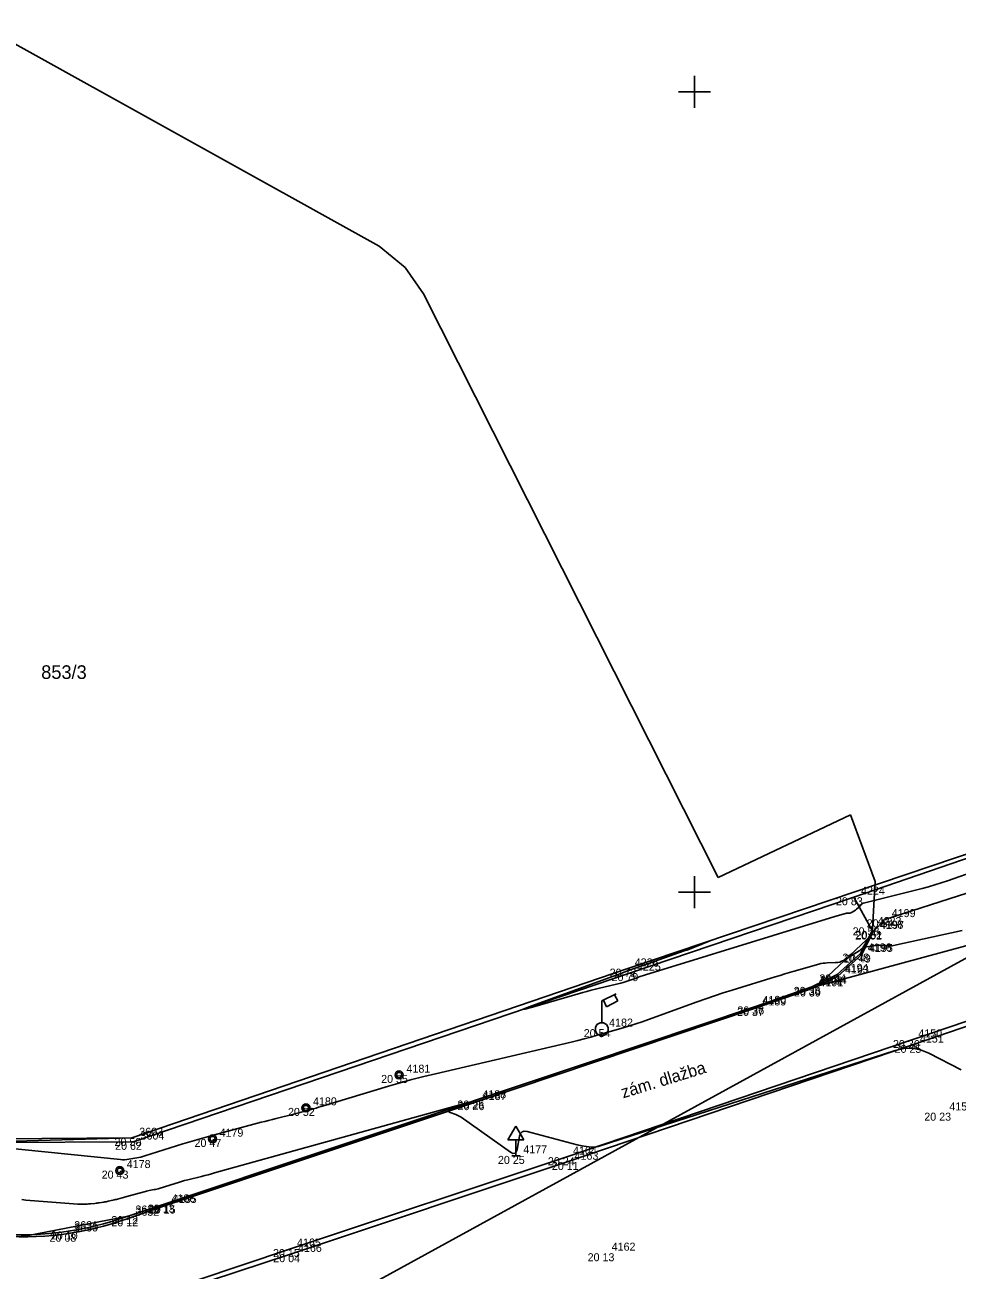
# Model space of a CAD drawing. Extents: x -702257 to -701487, y -1009871 to -1008841.
# Drawn here: x -702070.92 to -702041.8, y -1009661.81 to -1009622.91 of the extents above; entities that cross this region are included whole.
import ezdxf

# ---------------------------------------------------------------- set-up
doc = ezdxf.new("R2010")
doc.units = 0
for name, color, linetype in [('Ex_Minor Contours', 7, 'Continuous'), ('Z_betonova_konstrukce', 7, 'Continuous'), ('Z_body', 7, 'Continuous'), ('Z_body_cisla', 7, 'Continuous'), ('Z_body_vysky_redukovane', 7, 'Continuous'), ('Z_dopravni_znacky', 7, 'Continuous'), ('Z_hektometricka_sit', 7, 'Continuous'), ('Z_katastr_cisla_pozemkova', 7, 'Continuous'), ('Z_katastr_hranice', 7, 'Continuous'), ('Z_komunikace', 7, 'Continuous'), ('Z_obruba', 7, 'Continuous'), ('Z_popisy', 7, 'Continuous'), ('Z_rozhranni', 7, 'Continuous'), ('Z_site_vo_znaky', 7, 'Continuous'), ('Z_sloupek_kov', 7, 'Continuous')]:
    doc.layers.add(name, color=color, linetype=linetype)

# ---------------------------------------------------------------- blocks, each defined once
blk = doc.blocks.new('POINT_DISPLAY')
blk.add_line((0, 0), (0, 0))
blk = doc.blocks.new('Z15')
blk.add_circle((0, 0), 0.125)
blk = doc.blocks.new('Z13')
for p, q in [((0, 0.88), (0.45, 1.1)), ((0, 0.2), (0, 0.88)), ((0.15, 0.7), (0.05, 0.9)), ((0.5, 0.88), (0.15, 0.7)), ((0.4, 1.07), (0.5, 0.88)), ((-0.2, 0.05), (-0.15, 0.15)), ((-0.2, -0.05), (-0.2, 0.05)), ((-0.15, 0.15), (-0.05, 0.2)), ((-0.05, 0.2), (0.05, 0.2)), ((0.05, 0.2), (0.15, 0.15)), ((0.15, 0.15), (0.2, 0.05)), ((0.2, 0.05), (0.2, -0.05)), ((-0.15, -0.15), (-0.2, -0.05)), ((-0.05, -0.2), (-0.15, -0.15)), ((0.05, -0.2), (-0.05, -0.2)), ((0.15, -0.15), (0.05, -0.2)), ((0.2, -0.05), (0.15, -0.15))]:
    blk.add_line(p, q)
blk = doc.blocks.new('Z527')
for p, q in [((0, 0.93), (-0.25, 0.5)), ((0.25, 0.5), (0, 0.93)), ((-0.25, 0.5), (0.25, 0.5)), ((0, 0), (0, 0.5)), ((-0.13, 0), (0.13, 0))]:
    blk.add_line(p, q)

msp = doc.modelspace()

# ---------------------------------------------------------------- linework, layer by layer
at = {"layer": 'Ex_Minor Contours'}
for points in [[(-702041.153, -1009649.318), (-702042.099, -1009649.649), (-702042.294, -1009649.714), (-702042.49, -1009649.776), (-702042.688, -1009649.832), (-702042.887, -1009649.884), (-702044.719, -1009650.341), (-702044.737, -1009650.347), (-702044.752, -1009650.355), (-702044.767, -1009650.365), (-702044.78, -1009650.378), (-702044.829, -1009650.433), (-702044.842, -1009650.447), (-702044.855, -1009650.46), (-702044.868, -1009650.472), (-702044.882, -1009650.485), (-702044.944, -1009650.537), (-702044.959, -1009650.549), (-702044.975, -1009650.561), (-702044.991, -1009650.572), (-702045.008, -1009650.583), (-702045.099, -1009650.638), (-702045.113, -1009650.645), (-702045.128, -1009650.65), (-702045.143, -1009650.654), (-702045.159, -1009650.655), (-702045.223, -1009650.657), (-702045.239, -1009650.658), (-702045.254, -1009650.66), (-702045.27, -1009650.663), (-702045.285, -1009650.667), (-702045.472, -1009650.72), (-702045.508, -1009650.73), (-702045.544, -1009650.741), (-702045.58, -1009650.752), (-702045.616, -1009650.763), (-702051.536, -1009652.587), (-702051.6, -1009652.607), (-702051.664, -1009652.628), (-702051.727, -1009652.65), (-702051.791, -1009652.673), (-702052.043, -1009652.764), (-702052.106, -1009652.786), (-702052.17, -1009652.806), (-702052.235, -1009652.824), (-702052.3, -1009652.841), (-702052.965, -1009652.998), (-702053.097, -1009653.03), (-702053.229, -1009653.063), (-702053.361, -1009653.099), (-702053.492, -1009653.136), (-702055.067, -1009653.593), (-702055.298, -1009653.656), (-702055.377, -1009653.671), (-702055.304, -1009653.636), (-702055.081, -1009653.551), (-702052.538, -1009652.623), (-702052.301, -1009652.537), (-702052.064, -1009652.451), (-702051.826, -1009652.367), (-702051.589, -1009652.283), (-702050.32, -1009651.837), (-702050.241, -1009651.809), (-702050.163, -1009651.78), (-702050.085, -1009651.75), (-702050.007, -1009651.719), (-702049.542, -1009651.529)], [(-702071.855, -1009657.952), (-702067.933, -1009658.355), (-702067.869, -1009658.36), (-702067.806, -1009658.36), (-702067.742, -1009658.355), (-702067.679, -1009658.346), (-702067.426, -1009658.302), (-702067.363, -1009658.29), (-702067.301, -1009658.276), (-702067.239, -1009658.26), (-702067.178, -1009658.241), (-702065.992, -1009657.866), (-702065.774, -1009657.798), (-702065.555, -1009657.733), (-702065.335, -1009657.67), (-702065.114, -1009657.61), (-702063.542, -1009657.191), (-702063.425, -1009657.16), (-702063.308, -1009657.129), (-702063.19, -1009657.099), (-702063.073, -1009657.07), (-702062.522, -1009656.933), (-702062.445, -1009656.914), (-702062.367, -1009656.894), (-702062.289, -1009656.873), (-702062.212, -1009656.852), (-702061.903, -1009656.766), (-702061.826, -1009656.744), (-702061.748, -1009656.722), (-702061.671, -1009656.7), (-702061.595, -1009656.677), (-702059.562, -1009656.063), (-702059.197, -1009655.956), (-702058.83, -1009655.855), (-702058.462, -1009655.76), (-702058.092, -1009655.671), (-702053.853, -1009654.683), (-702053.649, -1009654.634), (-702053.446, -1009654.582), (-702053.244, -1009654.528), (-702053.042, -1009654.471), (-702052.236, -1009654.239), (-702052.035, -1009654.179), (-702051.836, -1009654.116), (-702051.637, -1009654.049), (-702051.439, -1009653.979), (-702049.92, -1009653.428), (-702049.649, -1009653.331), (-702049.377, -1009653.238), (-702049.104, -1009653.148), (-702048.83, -1009653.062), (-702047.479, -1009652.646), (-702047.331, -1009652.6), (-702047.182, -1009652.556), (-702047.033, -1009652.512), (-702046.884, -1009652.469), (-702046.115, -1009652.25), (-702046.051, -1009652.233), (-702045.987, -1009652.222), (-702045.922, -1009652.214), (-702045.856, -1009652.21), (-702045.592, -1009652.203), (-702045.527, -1009652.197), (-702045.465, -1009652.183), (-702045.405, -1009652.161), (-702045.347, -1009652.131), (-702044.853, -1009651.832), (-702044.842, -1009651.826), (-702044.832, -1009651.819), (-702044.822, -1009651.811), (-702044.813, -1009651.804), (-702044.775, -1009651.772), (-702044.766, -1009651.764), (-702044.758, -1009651.755), (-702044.75, -1009651.745), (-702044.743, -1009651.735), (-702044.591, -1009651.476), (-702044.584, -1009651.465), (-702044.581, -1009651.462), (-702044.581, -1009651.467), (-702044.585, -1009651.479), (-702044.608, -1009651.543), (-702044.614, -1009651.559), (-702044.619, -1009651.575), (-702044.624, -1009651.592), (-702044.628, -1009651.608), (-702044.645, -1009651.676), (-702044.646, -1009651.691), (-702044.643, -1009651.7), (-702044.633, -1009651.705), (-702044.619, -1009651.705), (-702044.368, -1009651.668), (-702044.32, -1009651.662), (-702044.272, -1009651.659), (-702044.225, -1009651.659), (-702044.177, -1009651.662), (-702043.976, -1009651.679), (-702043.927, -1009651.682), (-702043.878, -1009651.68), (-702043.83, -1009651.675), (-702043.781, -1009651.667), (-702041.635, -1009651.2)], [(-702041.667, -1009655.552), (-702042.682, -1009655.031), (-702042.938, -1009654.928), (-702043.199, -1009654.879), (-702043.464, -1009654.885), (-702043.733, -1009654.945), (-702053.015, -1009657.941), (-702053.069, -1009657.955), (-702053.123, -1009657.963), (-702053.177, -1009657.965), (-702053.233, -1009657.962), (-702053.454, -1009657.935), (-702053.51, -1009657.927), (-702053.565, -1009657.918), (-702053.619, -1009657.906), (-702053.673, -1009657.893), (-702055.229, -1009657.474), (-702055.319, -1009657.463), (-702055.389, -1009657.485), (-702055.439, -1009657.539), (-702055.468, -1009657.625), (-702055.543, -1009658.035), (-702055.57, -1009658.117), (-702055.613, -1009658.159), (-702055.673, -1009658.16), (-702055.75, -1009658.12), (-702057.292, -1009657.031), (-702057.331, -1009657.006), (-702057.371, -1009656.983), (-702057.413, -1009656.963), (-702057.456, -1009656.946), (-702057.633, -1009656.885), (-702057.666, -1009656.869), (-702057.677, -1009656.853), (-702057.667, -1009656.836), (-702057.634, -1009656.819), (-702057.068, -1009656.596), (-702056.987, -1009656.562), (-702056.961, -1009656.547), (-702056.99, -1009656.551), (-702057.076, -1009656.573), (-702064.994, -1009658.773), (-702065.097, -1009658.802), (-702065.2, -1009658.829), (-702065.304, -1009658.856), (-702065.408, -1009658.882), (-702065.835, -1009658.988), (-702065.932, -1009659.013), (-702066.03, -1009659.04), (-702066.127, -1009659.068), (-702066.223, -1009659.097), (-702066.723, -1009659.255), (-702066.761, -1009659.267), (-702066.801, -1009659.277), (-702066.84, -1009659.286), (-702066.88, -1009659.294), (-702067.04, -1009659.322), (-702067.08, -1009659.329), (-702067.12, -1009659.338), (-702067.159, -1009659.347), (-702067.198, -1009659.357), (-702067.736, -1009659.505), (-702067.773, -1009659.515), (-702067.809, -1009659.525), (-702067.845, -1009659.535), (-702067.881, -1009659.545), (-702068.028, -1009659.587), (-702068.064, -1009659.597), (-702068.099, -1009659.606), (-702068.135, -1009659.615), (-702068.17, -1009659.623), (-702068.316, -1009659.655), (-702068.351, -1009659.663), (-702068.385, -1009659.67), (-702068.42, -1009659.676), (-702068.455, -1009659.682), (-702068.598, -1009659.705), (-702068.632, -1009659.71), (-702068.666, -1009659.715), (-702068.7, -1009659.719), (-702068.734, -1009659.722), (-702068.874, -1009659.736), (-702068.906, -1009659.739), (-702068.939, -1009659.741), (-702068.972, -1009659.743), (-702069.005, -1009659.745), (-702069.137, -1009659.749), (-702069.17, -1009659.75), (-702069.203, -1009659.75), (-702069.236, -1009659.749), (-702069.269, -1009659.746), (-702070.888, -1009659.62), (-702071.02, -1009659.605)], [(-702067.58, -1009657.68), (-702071.964, -1009657.802)]]:
    msp.add_lwpolyline(points, dxfattribs=at)
at = {"layer": 'Z_betonova_konstrukce'}
for centre in [(-702059.23, -1009655.71), (-702062.14, -1009656.74), (-702065.06, -1009657.71), (-702067.96, -1009658.7)]:
    msp.add_circle(centre, 0.08, dxfattribs=at)
at = {"layer": 'Z_hektometricka_sit'}
for p, q in [((-702050, -1009624.5), (-702050, -1009625.5)), ((-702050, -1009624.5), (-702050, -1009625.5)), ((-702050.5, -1009625), (-702049.5, -1009625)), ((-702050.5, -1009625), (-702049.5, -1009625)), ((-702050, -1009649.5), (-702050, -1009650.5)), ((-702050, -1009649.5), (-702050, -1009650.5)), ((-702050.5, -1009650), (-702049.5, -1009650)), ((-702050.5, -1009650), (-702049.5, -1009650))]:
    msp.add_line(p, q, dxfattribs=at)
at = {"layer": 'Z_katastr_hranice'}
for p, q in [((-702059.85, -1009629.82), (-702072.3, -1009622.91)), ((-702059.04, -1009630.49), (-702059.85, -1009629.82)), ((-702058.47, -1009631.31), (-702059.04, -1009630.49)), ((-702049.26, -1009649.54), (-702058.47, -1009631.31)), ((-702045.13, -1009647.59), (-702049.26, -1009649.54)), ((-702044.36, -1009649.67), (-702045.13, -1009647.59)), ((-702044.45, -1009651.32), (-702044.36, -1009649.67)), ((-702083.93, -1009675.3), (-702040.13, -1009651.3)), ((-702040.13, -1009651.3), (-702046.17, -1009652.94)), ((-702046.17, -1009652.94), (-702044.45, -1009651.32)), ((-702046.17, -1009652.94), (-702067.7, -1009660.12)), ((-702067.7, -1009660.12), (-702070.87, -1009660.74)), ((-702070.87, -1009660.74), (-702073.73, -1009660.38))]:
    msp.add_line(p, q, dxfattribs=at)
at = {"layer": 'Z_komunikace'}
for p, q in [((-702043.19, -1009654.77), (-702038.41, -1009653.12)), ((-702053.98, -1009658.43), (-702043.19, -1009654.77)), ((-702053.98, -1009658.43), (-702062.62, -1009661.31)), ((-702062.62, -1009661.31), (-702066.99, -1009662.74))]:
    msp.add_line(p, q, dxfattribs=at)
at = {"layer": 'Z_obruba'}
for p, q in [((-702041.05, -1009648.66), (-702052.09, -1009652.39)), ((-702045.02, -1009650.16), (-702040.99, -1009648.77)), ((-702052.03, -1009652.53), (-702045.02, -1009650.16)), ((-702044.45, -1009651.21), (-702044.82, -1009651.92)), ((-702044.77, -1009651.95), (-702044.42, -1009651.23)), ((-702044.82, -1009651.92), (-702045.54, -1009652.57)), ((-702045.52, -1009652.62), (-702044.77, -1009651.95)), ((-702052.09, -1009652.39), (-702067.58, -1009657.68)), ((-702067.54, -1009657.8), (-702052.03, -1009652.53)), ((-702045.54, -1009652.57), (-702046.34, -1009652.96)), ((-702046.33, -1009653.01), (-702045.52, -1009652.62)), ((-702048.11, -1009653.62), (-702046.33, -1009653.01)), ((-702046.34, -1009652.96), (-702048.1, -1009653.57)), ((-702039.32, -1009653.29), (-702043.24, -1009654.62)), ((-702048.1, -1009653.57), (-702056.85, -1009656.51)), ((-702056.84, -1009656.56), (-702048.11, -1009653.62)), ((-702043.24, -1009654.62), (-702054.02, -1009658.28)), ((-702066.56, -1009659.76), (-702056.85, -1009656.51)), ((-702056.84, -1009656.56), (-702066.53, -1009659.79)), ((-702072.56, -1009657.83), (-702067.54, -1009657.8)), ((-702067.58, -1009657.68), (-702072.55, -1009657.71)), ((-702062.65, -1009661.15), (-702054.02, -1009658.28)), ((-702066.56, -1009659.76), (-702067.7, -1009660.12)), ((-702067.7, -1009660.19), (-702066.53, -1009659.79)), ((-702067.03, -1009662.62), (-702062.65, -1009661.15))]:
    msp.add_line(p, q, dxfattribs=at)
for centre, major_axis, ratio, start_param, end_param in [((-702070.959, -1009651.33), (9.474, 0.207), 0.995859, 4.591232, 5.041795), ((-702071.05, -1009650.826), (6.61, 7.344), 0.999834, 3.78932, 4.220369)]:
    msp.add_ellipse(centre, major_axis=major_axis, ratio=ratio, start_param=start_param, end_param=end_param, dxfattribs=at)
at = {"layer": 'Z_rozhranni'}
for p, q in [((-702044.5, -1009651.1), (-702045.02, -1009650.16)), ((-702044.06, -1009650.85), (-702040.86, -1009649.83)), ((-702044.06, -1009650.85), (-702044.42, -1009651.23)), ((-702044.42, -1009651.23), (-702044.5, -1009651.1))]:
    msp.add_line(p, q, dxfattribs=at)

# ---------------------------------------------------------------- block references
at = {"layer": 'Z_body'}
for p in [(-702045.02, -1009650.16), (-702044.06, -1009650.85), (-702044.5, -1009651.1), (-702044.45, -1009651.21), (-702044.42, -1009651.23), (-702044.82, -1009651.92), (-702044.77, -1009651.95), (-702052.09, -1009652.39), (-702052.03, -1009652.53), (-702045.54, -1009652.57), (-702045.52, -1009652.62), (-702046.34, -1009652.96), (-702046.33, -1009653.01), (-702048.11, -1009653.62), (-702048.1, -1009653.57), (-702052.9, -1009654.28), (-702043.24, -1009654.62), (-702043.19, -1009654.77), (-702059.23, -1009655.71), (-702062.14, -1009656.74), (-702056.85, -1009656.51), (-702056.84, -1009656.56), (-702042.26, -1009656.89), (-702067.58, -1009657.68), (-702067.54, -1009657.8), (-702065.06, -1009657.71), (-702055.58, -1009658.24), (-702054.02, -1009658.28), (-702067.96, -1009658.7), (-702053.98, -1009658.43), (-702066.56, -1009659.76), (-702066.53, -1009659.79), (-702067.7, -1009660.12), (-702067.7, -1009660.19), (-702069.61, -1009660.6), (-702069.61, -1009660.67), (-702062.65, -1009661.15), (-702062.62, -1009661.31), (-702052.82, -1009661.28)]:
    msp.add_blockref('POINT_DISPLAY', p, dxfattribs=at)
at = {"layer": 'Z_dopravni_znacky'}
msp.add_blockref('Z527', (-702055.58, -1009658.24), dxfattribs=at)
at = {"layer": 'Z_site_vo_znaky'}
msp.add_blockref('Z13', (-702052.9, -1009654.28), dxfattribs=at)
at = {"layer": 'Z_sloupek_kov'}
for p in [(-702059.23, -1009655.71), (-702062.14, -1009656.74), (-702065.06, -1009657.71), (-702067.96, -1009658.7)]:
    msp.add_blockref('Z15', p, dxfattribs=at)

# ---------------------------------------------------------------- texts
at = {"layer": 'Z_body_cisla'}
for s, p in [('4224', (-702044.8, -1009650.08)), ('4199', (-702043.84, -1009650.78)), ('4223', (-702044.28, -1009651.03)), ('4198', (-702044.22, -1009651.14)), ('4197', (-702044.2, -1009651.15)), ('4196', (-702044.59, -1009651.85)), ('4195', (-702044.55, -1009651.87)), ('4226', (-702051.87, -1009652.32)), ('4225', (-702051.8, -1009652.45)), ('4194', (-702045.31, -1009652.49)), ('4193', (-702045.3, -1009652.54)), ('4192', (-702046.12, -1009652.89)), ('4191', (-702046.1, -1009652.94)), ('4190', (-702047.88, -1009653.49)), ('4189', (-702047.88, -1009653.54)), ('4182', (-702052.67, -1009654.2)), ('4150', (-702043.01, -1009654.54)), ('4151', (-702042.96, -1009654.7)), ('4181', (-702059, -1009655.64)), ('4180', (-702061.92, -1009656.66)), ('4188', (-702056.63, -1009656.44)), ('4187', (-702056.62, -1009656.49)), ('4152', (-702042.04, -1009656.82)), ('3603', (-702067.35, -1009657.61)), ('3604', (-702067.31, -1009657.73)), ('4179', (-702064.84, -1009657.64)), ('4177', (-702055.35, -1009658.16)), ('4164', (-702053.8, -1009658.2)), ('4163', (-702053.75, -1009658.36)), ('4178', (-702067.74, -1009658.62)), ('4186', (-702066.34, -1009659.69)), ('4185', (-702066.3, -1009659.71)), ('3633', (-702067.47, -1009660.04)), ('3632', (-702067.47, -1009660.11)), ('3631', (-702069.38, -1009660.53)), ('3630', (-702069.38, -1009660.6)), ('4165', (-702062.42, -1009661.07)), ('4166', (-702062.39, -1009661.24)), ('4162', (-702052.59, -1009661.2))]:
    msp.add_text(s, height=0.25, dxfattribs=at).set_placement(p)
at = {"layer": 'Z_body_vysky_redukovane'}
for s, p in [('20 83', (-702045.583, -1009650.41)), ('20 54', (-702044.623, -1009651.1)), ('20 58', (-702045.062, -1009651.35)), ('20 52', (-702044.983, -1009651.48)), ('20 51', (-702044.971, -1009651.46)), ('20 48', (-702045.382, -1009652.17)), ('20 49', (-702045.333, -1009652.2)), ('20 72', (-702052.653, -1009652.64)), ('20 79', (-702052.593, -1009652.78)), ('20 44', (-702046.103, -1009652.82)), ('20 44', (-702046.083, -1009652.87)), ('20 38', (-702046.903, -1009653.21)), ('20 39', (-702046.893, -1009653.26)), ('20 37', (-702048.672, -1009653.87)), ('20 36', (-702048.662, -1009653.82)), ('20 54', (-702053.463, -1009654.53)), ('20 36', (-702043.802, -1009654.87)), ('20 25', (-702043.752, -1009655.02)), ('20 55', (-702059.792, -1009655.96)), ('20 52', (-702062.703, -1009656.99)), ('20 25', (-702057.412, -1009656.76)), ('20 26', (-702057.403, -1009656.81)), ('20 23', (-702042.823, -1009657.14)), ('20 50', (-702068.122, -1009657.93)), ('20 62', (-702068.103, -1009658.05)), ('20 47', (-702065.623, -1009657.96)), ('20 25', (-702056.143, -1009658.49)), ('20 24', (-702054.583, -1009658.53)), ('20 43', (-702068.523, -1009658.95)), ('20 11', (-702054.459, -1009658.68)), ('20 13', (-702067.081, -1009660.01)), ('20 15', (-702067.051, -1009660.04)), ('20 12', (-702068.221, -1009660.37)), ('20 12', (-702068.221, -1009660.44)), ('20 08', (-702070.152, -1009660.92)), ('20 10', (-702070.11, -1009660.85)), ('20 15', (-702063.171, -1009661.4)), ('20 04', (-702063.162, -1009661.56)), ('20 13', (-702053.341, -1009661.53))]:
    msp.add_text(s, height=0.25, dxfattribs=at).set_placement(p)
at = {"layer": 'Z_katastr_cisla_pozemkova'}
msp.add_text('853/3', height=0.425, dxfattribs=at).set_placement((-702070.412, -1009643.34))
at = {"layer": 'Z_popisy'}
msp.add_text('zám. dlažba', height=0.38, rotation=17.1, dxfattribs=at).set_placement((-702052.231, -1009656.444))

doc.saveas('drawing.dxf')
